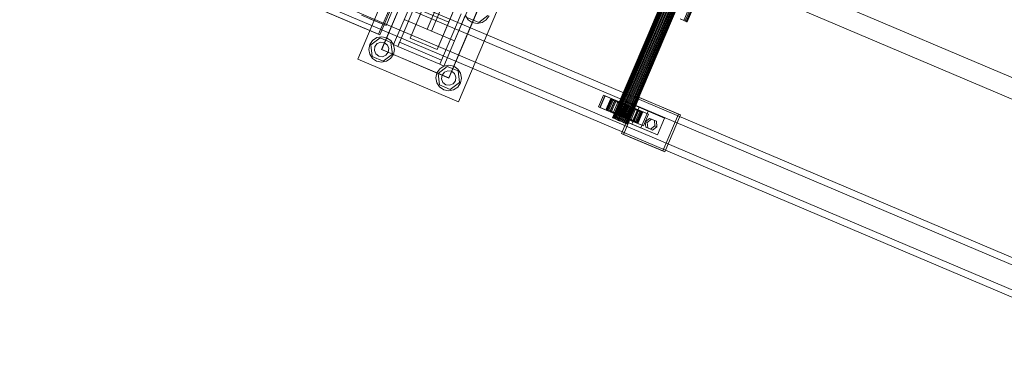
# Model space of a CAD drawing. Header units: millimetres. Extents: x -4738 to 65662, y -68080 to 6847.
# Tile 571 of 656: x 22873 to 23953, y -21146 to -20781. Entities that reach past the tile are written whole.
import ezdxf

# ---------------------------------------------------------------- set-up
doc = ezdxf.new("R2010")
doc.units = ezdxf.units.MM
doc.layers.add('superior_C10', color=7, linetype='Continuous', lineweight=0)

msp = doc.modelspace()

# ---------------------------------------------------------------- linework, layer by layer
at = {"layer": 'superior_C10'}
for p, q in [((18241.459, -18440.523), (27684.903, -22449.244)), ((27685.833, -22449.639), (18242.389, -18440.917)), ((23655.991, -20000.248), (23319.946, -20791.876)), ((23324.549, -20793.83), (23660.593, -20002.202)), ((23349.862, -20804.575), (23685.907, -20012.947)), ((23866.954, -20078.938), (23523.095, -20888.976)), ((23523.248, -20889.041), (23867.107, -20079.003)), ((23867.364, -20079.112), (23523.505, -20889.15)), ((23867.814, -20079.303), (23523.955, -20889.341)), ((23868.31, -20079.514), (23524.451, -20889.551)), ((23869.025, -20079.817), (23525.166, -20889.855)), ((23869.727, -20080.115), (23525.868, -20890.153)), ((23870.659, -20080.511), (23526.8, -20890.548)), ((23871.519, -20080.876), (23527.659, -20890.913)), ((23872.604, -20081.336), (23528.745, -20891.374)), ((23873.563, -20081.743), (23529.704, -20891.781)), ((23874.727, -20082.238), (23530.868, -20892.275)), ((23875.72, -20082.659), (23531.861, -20892.697)), ((23876.884, -20083.153), (23533.025, -20893.191)), ((23877.843, -20083.561), (23533.984, -20893.598)), ((23878.929, -20084.021), (23535.069, -20894.059)), ((23879.788, -20084.386), (23535.929, -20894.424)), ((23880.72, -20084.782), (23536.861, -20894.819)), ((23881.422, -20085.08), (23537.563, -20895.117)), ((23882.137, -20085.383), (23538.278, -20895.421)), ((23882.633, -20085.594), (23538.774, -20895.631)), ((23883.083, -20085.785), (23539.224, -20895.822)), ((23883.34, -20085.894), (23539.481, -20895.931)), ((23883.493, -20085.959), (23539.634, -20895.996)), ((23844.387, -20209.337), (23601.224, -20782.162)), ((23845.788, -20209.932), (23602.625, -20782.757)), ((23847.056, -20210.47), (23603.893, -20783.296)), ((23847.782, -20210.778), (23604.618, -20783.603)), ((23848.214, -20210.962), (23605.051, -20783.787)), ((23343.367, -20784.047), (23444.962, -20544.718)), ((23402.723, -20562.329), (23301.128, -20801.658)), ((23330.584, -20814.162), (23432.179, -20574.832)), ((24006.42, -21061.555), (22924.248, -20602.175)), ((23377.381, -20597.134), (24261.434, -20972.413)), ((24262.533, -20972.879), (23378.48, -20597.601)), ((24042.546, -21085.038), (22925.312, -20610.775)), ((24043.784, -21085.563), (22926.55, -20611.3)), ((24015.647, -21065.472), (22933.475, -20606.092)), ((24042.405, -21076.83), (22960.233, -20617.451)), ((24049.786, -21079.964), (22967.615, -20620.584)), ((24032.778, -21108.051), (22915.544, -20633.787)), ((22916.781, -20634.313), (24034.015, -21108.576)), ((23990.79, -21098.375), (22908.618, -20638.995)), ((22917.845, -20642.912), (24000.017, -21102.292)), ((24026.775, -21113.65), (22944.603, -20654.271)), ((22951.985, -20657.404), (24034.156, -21116.784)), ((23243.573, -20824.638), (23290.463, -20714.178)), ((23269.798, -20814.043), (23301.058, -20740.403)), ((23269.982, -20814.121), (23301.242, -20740.481)), ((23286.843, -20749.578), (23266.524, -20797.444)), ((23268, -20798.07), (23288.319, -20750.204)), ((23282.91, -20808.745), (23306.355, -20753.515)), ((23274.641, -20787.853), (23285.582, -20762.079)), ((23310.958, -20755.469), (23287.513, -20810.699)), ((23400.922, -20761.068), (23354.032, -20871.527)), ((23266.524, -20797.444), (23208.808, -20772.943)), ((23210.284, -20773.57), (23268, -20798.07)), ((23301.128, -20801.658), (23313.911, -20771.544)), ((23313.911, -20771.544), (23343.367, -20784.047)), ((23333.537, -20830.236), (23356.982, -20775.006)), ((23374.697, -20771.663), (23343.437, -20845.302)), ((23374.882, -20771.741), (23343.622, -20845.381)), ((23247.587, -20776.368), (23274.641, -20787.853)), ((23256.989, -20780.36), (23274.641, -20787.853)), ((23294.633, -20781.13), (23349.862, -20804.575)), ((23343.367, -20784.047), (23330.584, -20814.162)), ((23361.585, -20776.96), (23338.14, -20832.19)), ((23364.712, -20781.475), (23361.717, -20776.907)), ((23376.257, -20784.367), (23364.475, -20779.366)), ((23369.227, -20784.55), (23364.712, -20781.475)), ((23374.575, -20785.662), (23369.227, -20784.55)), ((23379.942, -20784.643), (23374.575, -20785.662)), ((23386.48, -20776.664), (23376.257, -20784.367)), ((23384.51, -20781.648), (23379.942, -20784.643)), ((23387.584, -20777.133), (23384.51, -20781.648)), ((23597.225, -20780.465), (23601.224, -20782.162)), ((23602.625, -20782.757), (23599.206, -20781.306)), ((23601.224, -20782.162), (23603.893, -20783.296)), ((23604.618, -20783.603), (23602.625, -20782.757)), ((23603.893, -20783.296), (23605.051, -20783.787)), ((23605.051, -20783.787), (23604.618, -20783.603)), ((23319.946, -20791.876), (23324.549, -20793.83)), ((23256.911, -20808.572), (23259.985, -20804.057)), ((23258.015, -20809.041), (23268.238, -20801.338)), ((23259.985, -20804.057), (23264.553, -20801.062)), ((23264.553, -20801.062), (23269.92, -20800.043)), ((23264.983, -20807.653), (23268.823, -20806.102)), ((23266.524, -20797.444), (23268, -20798.07)), ((23268.238, -20801.338), (23280.02, -20806.34)), ((23268.823, -20806.102), (23272.924, -20806.679)), ((23269.92, -20800.043), (23275.268, -20801.156)), ((23272.924, -20806.679), (23276.187, -20809.228)), ((23275.268, -20801.156), (23279.783, -20804.23)), ((23279.783, -20804.23), (23282.778, -20808.798)), ((23280.02, -20806.34), (23281.58, -20819.044)), ((23287.513, -20810.699), (23289.466, -20806.096)), ((23289.466, -20806.096), (23335.491, -20825.634)), ((23330.584, -20814.162), (23301.128, -20801.658)), ((23255.798, -20813.92), (23256.911, -20808.572)), ((23256.817, -20819.287), (23255.798, -20813.92)), ((23259.575, -20821.746), (23258.015, -20809.041)), ((23261.857, -20815.017), (23262.434, -20810.917)), ((23263.409, -20818.857), (23261.857, -20815.017)), ((23262.434, -20810.917), (23264.983, -20807.653)), ((23343.437, -20845.302), (23269.798, -20814.043)), ((23343.622, -20845.381), (23269.982, -20814.121)), ((23277.162, -20817.169), (23274.612, -20820.432)), ((23276.187, -20809.228), (23277.738, -20813.068)), ((23277.738, -20813.068), (23277.162, -20817.169)), ((23283.797, -20814.165), (23282.685, -20819.513)), ((23282.778, -20808.798), (23283.797, -20814.165)), ((23287.513, -20810.699), (23282.91, -20808.745)), ((23333.537, -20830.236), (23287.513, -20810.699)), ((23354.032, -20871.527), (23243.573, -20824.638)), ((23259.812, -20823.855), (23256.817, -20819.287)), ((23271.357, -20826.747), (23259.575, -20821.746)), ((23264.327, -20826.93), (23259.812, -20823.855)), ((23266.672, -20821.407), (23263.409, -20818.857)), ((23269.675, -20828.042), (23264.327, -20826.93)), ((23270.772, -20821.983), (23266.672, -20821.407)), ((23275.042, -20827.023), (23269.675, -20828.042)), ((23274.612, -20820.432), (23270.772, -20821.983)), ((23281.58, -20819.044), (23271.357, -20826.747)), ((23279.61, -20824.028), (23275.042, -20827.023)), ((23282.685, -20819.513), (23279.61, -20824.028)), ((23335.491, -20825.634), (23333.537, -20830.236)), ((23329.438, -20845.18), (23330.55, -20839.832)), ((23330.55, -20839.832), (23333.625, -20835.317)), ((23331.655, -20840.301), (23341.878, -20832.598)), ((23338.14, -20832.19), (23333.537, -20830.236)), ((23333.625, -20835.317), (23338.193, -20832.322)), ((23336.073, -20842.176), (23338.623, -20838.913)), ((23338.193, -20832.322), (23343.56, -20831.303)), ((23338.623, -20838.913), (23342.463, -20837.362)), ((23341.878, -20832.598), (23353.66, -20837.599)), ((23342.463, -20837.362), (23346.563, -20837.939)), ((23343.56, -20831.303), (23348.908, -20832.416)), ((23346.563, -20837.939), (23349.827, -20840.488)), ((23348.908, -20832.416), (23353.423, -20835.49)), ((23353.423, -20835.49), (23356.418, -20840.058)), ((23353.66, -20837.599), (23355.22, -20850.304)), ((23330.457, -20850.547), (23329.438, -20845.18)), ((23333.452, -20855.115), (23330.457, -20850.547)), ((23333.215, -20853.006), (23331.655, -20840.301)), ((23335.497, -20846.277), (23336.073, -20842.176)), ((23337.048, -20850.117), (23335.497, -20846.277)), ((23340.311, -20852.666), (23337.048, -20850.117)), ((23355.22, -20850.304), (23344.997, -20858.007)), ((23350.801, -20848.428), (23348.252, -20851.692)), ((23349.827, -20840.488), (23351.378, -20844.328)), ((23351.378, -20844.328), (23350.801, -20848.428)), ((23356.324, -20850.773), (23353.25, -20855.288)), ((23357.437, -20845.425), (23356.324, -20850.773)), ((23356.418, -20840.058), (23357.437, -20845.425)), ((23344.997, -20858.007), (23333.215, -20853.006)), ((23337.967, -20858.189), (23333.452, -20855.115)), ((23343.315, -20859.302), (23337.967, -20858.189)), ((23344.412, -20853.243), (23340.311, -20852.666)), ((23348.682, -20858.283), (23343.315, -20859.302)), ((23348.252, -20851.692), (23344.412, -20853.243)), ((23353.25, -20855.288), (23348.682, -20858.283)), ((23507.779, -20877.042), (23513.249, -20864.155)), ((23514.725, -20864.782), (23509.255, -20877.669)), ((23509.603, -20877.816), (23515.074, -20864.93)), ((23513.249, -20864.155), (23554.732, -20881.765)), ((23513.249, -20864.155), (23514.725, -20864.782)), ((23556.209, -20882.391), (23514.725, -20864.782)), ((23515.074, -20864.93), (23525.895, -20869.523)), ((23515.074, -20864.93), (23522.824, -20868.22)), ((23520.94, -20868.506), (23516.251, -20879.552)), ((23516.575, -20879.69), (23521.264, -20868.644)), ((23521.806, -20868.874), (23517.117, -20879.92)), ((23522.824, -20868.22), (23517.354, -20881.107)), ((23522.755, -20869.277), (23518.066, -20880.323)), ((23523.803, -20869.721), (23519.114, -20880.767)), ((23525.895, -20869.523), (23520.425, -20882.41)), ((23525.312, -20870.362), (23520.623, -20881.408)), ((23530.128, -20872.407), (23520.94, -20868.506)), ((23520.94, -20868.506), (23521.806, -20868.874)), ((23521.264, -20868.644), (23520.94, -20868.506)), ((23522.755, -20869.277), (23521.264, -20868.644)), ((23521.264, -20868.644), (23530.282, -20872.472)), ((23530.539, -20872.581), (23521.806, -20868.874)), ((23521.806, -20868.874), (23523.803, -20869.721)), ((23526.794, -20870.991), (23522.105, -20882.037)), ((23530.988, -20872.772), (23522.755, -20869.277)), ((23525.312, -20870.362), (23522.755, -20869.277)), ((23533.646, -20872.813), (23522.824, -20868.22)), ((23531.484, -20872.982), (23523.803, -20869.721)), ((23523.803, -20869.721), (23526.794, -20870.991)), ((23528.761, -20871.826), (23524.072, -20882.872)), ((23532.199, -20873.286), (23525.312, -20870.362)), ((23528.761, -20871.826), (23525.312, -20870.362)), ((23533.646, -20872.813), (23525.895, -20869.523)), ((23526.265, -20888.149), (23534.08, -20869.739)), ((23532.901, -20873.584), (23526.794, -20870.991)), ((23526.794, -20870.991), (23530.576, -20872.597)), ((23533.833, -20873.979), (23528.761, -20871.826)), ((23532.867, -20873.569), (23528.761, -20871.826)), ((23533.031, -20906.23), (23550.224, -20865.728)), ((23534.08, -20869.739), (23552.116, -20877.395)), ((23534.08, -20869.739), (23562.058, -20881.615)), ((23552.438, -20866.668), (23535.245, -20907.17)), ((23550.224, -20865.728), (23595.314, -20884.869)), ((23550.224, -20865.728), (23552.438, -20866.668)), ((23597.529, -20885.809), (23552.438, -20866.668)), ((23549.262, -20894.652), (23507.779, -20877.042)), ((23509.255, -20877.669), (23507.779, -20877.042)), ((23509.255, -20877.669), (23550.738, -20895.278)), ((23520.425, -20882.41), (23509.603, -20877.816)), ((23517.354, -20881.107), (23509.603, -20877.816)), ((23517.117, -20879.92), (23516.251, -20879.552)), ((23516.251, -20879.552), (23525.439, -20883.453)), ((23516.251, -20879.552), (23516.575, -20879.69)), ((23525.593, -20883.518), (23516.575, -20879.69)), ((23516.575, -20879.69), (23518.066, -20880.323)), ((23519.114, -20880.767), (23517.117, -20879.92)), ((23517.117, -20879.92), (23525.85, -20883.627)), ((23517.354, -20881.107), (23528.175, -20885.7)), ((23518.066, -20880.323), (23526.299, -20883.818)), ((23518.066, -20880.323), (23520.623, -20881.408)), ((23522.105, -20882.037), (23519.114, -20880.767)), ((23519.114, -20880.767), (23526.795, -20884.028)), ((23520.425, -20882.41), (23528.175, -20885.7)), ((23520.623, -20881.408), (23527.51, -20884.332)), ((23520.623, -20881.408), (23524.072, -20882.872)), ((23525.887, -20883.643), (23522.105, -20882.037)), ((23522.105, -20882.037), (23528.212, -20884.63)), ((23524.072, -20882.872), (23529.144, -20885.025)), ((23524.072, -20882.872), (23528.178, -20884.615)), ((23525.439, -20883.453), (23530.128, -20872.407)), ((23530.282, -20872.472), (23525.593, -20883.518)), ((23525.85, -20883.627), (23530.539, -20872.581)), ((23530.576, -20872.597), (23525.887, -20883.643)), ((23526.299, -20883.818), (23530.988, -20872.772)), ((23526.795, -20884.028), (23531.484, -20872.982)), ((23527.51, -20884.332), (23532.199, -20873.286)), ((23528.175, -20885.7), (23533.646, -20872.813)), ((23532.867, -20873.569), (23528.178, -20884.615)), ((23528.212, -20884.63), (23532.901, -20873.584)), ((23529.144, -20885.025), (23533.833, -20873.979)), ((23530.004, -20885.39), (23534.693, -20874.344)), ((23530.539, -20872.581), (23530.128, -20872.407)), ((23530.128, -20872.407), (23530.282, -20872.472)), ((23534.892, -20874.429), (23530.203, -20885.475)), ((23530.282, -20872.472), (23530.988, -20872.772)), ((23531.484, -20872.982), (23530.539, -20872.581)), ((23534.693, -20874.344), (23530.576, -20872.597)), ((23530.576, -20872.597), (23534.892, -20874.429)), ((23530.988, -20872.772), (23532.199, -20873.286)), ((23531.089, -20885.851), (23535.778, -20874.805)), ((23532.901, -20873.584), (23531.484, -20872.982)), ((23532.048, -20886.258), (23536.737, -20875.212)), ((23532.199, -20873.286), (23533.833, -20873.979)), ((23537.35, -20875.472), (23532.661, -20886.518)), ((23535.778, -20874.805), (23532.867, -20873.569)), ((23537.35, -20875.472), (23532.867, -20873.569)), ((23534.693, -20874.344), (23532.901, -20873.584)), ((23533.213, -20886.752), (23537.901, -20875.706)), ((23533.833, -20873.979), (23535.778, -20874.805)), ((23534.205, -20887.174), (23538.894, -20876.128)), ((23536.737, -20875.212), (23534.693, -20874.344)), ((23539.446, -20876.362), (23534.757, -20887.408)), ((23536.737, -20875.212), (23534.892, -20874.429)), ((23534.892, -20874.429), (23539.446, -20876.362)), ((23535.37, -20887.668), (23540.059, -20876.622)), ((23535.778, -20874.805), (23537.901, -20875.706)), ((23536.329, -20888.075), (23541.018, -20877.029)), ((23538.894, -20876.128), (23536.737, -20875.212)), ((23541.904, -20877.405), (23537.215, -20888.451)), ((23537.901, -20875.706), (23537.35, -20875.472)), ((23541.904, -20877.405), (23537.35, -20875.472)), ((23537.414, -20888.536), (23542.103, -20877.49)), ((23537.901, -20875.706), (23540.059, -20876.622)), ((23538.274, -20888.901), (23542.963, -20877.855)), ((23538.461, -20890.067), (23543.931, -20877.18)), ((23541.018, -20877.029), (23538.894, -20876.128)), ((23538.894, -20876.128), (23539.446, -20876.362)), ((23539.205, -20889.296), (23543.894, -20878.25)), ((23543.929, -20878.265), (23539.24, -20889.311)), ((23539.446, -20876.362), (23543.929, -20878.265)), ((23539.907, -20889.594), (23544.596, -20878.548)), ((23540.059, -20876.622), (23541.904, -20877.405)), ((23540.059, -20876.622), (23542.103, -20877.49)), ((23540.622, -20889.898), (23545.311, -20878.852)), ((23542.963, -20877.855), (23541.018, -20877.029)), ((23541.018, -20877.029), (23543.929, -20878.265)), ((23541.119, -20890.108), (23545.808, -20879.063)), ((23546.219, -20879.237), (23541.53, -20890.283)), ((23541.568, -20890.299), (23546.257, -20879.253)), ((23541.825, -20890.408), (23546.514, -20879.362)), ((23546.219, -20879.237), (23541.904, -20877.405)), ((23541.978, -20890.473), (23546.667, -20879.427)), ((23542.103, -20877.49), (23546.219, -20879.237)), ((23542.103, -20877.49), (23543.894, -20878.25)), ((23544.596, -20878.548), (23542.963, -20877.855)), ((23542.963, -20877.855), (23548.034, -20880.008)), ((23548.034, -20880.008), (23543.345, -20891.054)), ((23543.894, -20878.25), (23550.002, -20880.843)), ((23543.894, -20878.25), (23545.311, -20878.852)), ((23543.929, -20878.265), (23548.034, -20880.008)), ((23543.931, -20877.18), (23554.753, -20881.773)), ((23543.931, -20877.18), (23551.682, -20880.47)), ((23552.116, -20877.395), (23544.301, -20895.805)), ((23545.808, -20879.063), (23544.596, -20878.548)), ((23544.596, -20878.548), (23551.484, -20881.472)), ((23545.311, -20878.852), (23552.993, -20882.113)), ((23545.311, -20878.852), (23546.257, -20879.253)), ((23550.002, -20880.843), (23545.313, -20891.889)), ((23546.514, -20879.362), (23545.808, -20879.063)), ((23545.808, -20879.063), (23554.041, -20882.557)), ((23551.682, -20880.47), (23546.212, -20893.357)), ((23550.002, -20880.843), (23546.219, -20879.237)), ((23546.257, -20879.253), (23554.99, -20882.96)), ((23546.257, -20879.253), (23546.667, -20879.427)), ((23546.667, -20879.427), (23546.514, -20879.362)), ((23546.514, -20879.362), (23555.532, -20883.191)), ((23546.667, -20879.427), (23555.856, -20883.328)), ((23551.484, -20881.472), (23546.795, -20892.518)), ((23548.034, -20880.008), (23551.484, -20881.472)), ((23552.993, -20882.113), (23548.304, -20893.159)), ((23554.732, -20881.765), (23549.262, -20894.652)), ((23554.753, -20881.773), (23549.283, -20894.66)), ((23554.041, -20882.557), (23549.352, -20893.603)), ((23552.993, -20882.113), (23550.002, -20880.843)), ((23554.99, -20882.96), (23550.301, -20894.006)), ((23550.738, -20895.278), (23556.209, -20882.391)), ((23551.484, -20881.472), (23554.041, -20882.557)), ((23562.504, -20885.064), (23551.682, -20880.47)), ((23580.094, -20889.271), (23552.116, -20877.395)), ((23554.99, -20882.96), (23552.993, -20882.113)), ((23554.041, -20882.557), (23555.532, -20883.191)), ((23562.058, -20881.615), (23554.243, -20900.025)), ((23556.209, -20882.391), (23554.732, -20881.765)), ((23562.504, -20885.064), (23554.753, -20881.773)), ((23555.856, -20883.328), (23554.99, -20882.96)), ((23580.094, -20889.271), (23562.058, -20881.615)), ((23523.505, -20889.15), (23523.095, -20888.976)), ((23523.095, -20888.976), (23523.248, -20889.041)), ((23523.248, -20889.041), (23523.955, -20889.341)), ((23524.451, -20889.551), (23523.505, -20889.15)), ((23523.955, -20889.341), (23525.166, -20889.855)), ((23525.868, -20890.153), (23524.451, -20889.551)), ((23525.166, -20889.855), (23526.8, -20890.548)), ((23525.439, -20883.453), (23525.85, -20883.627)), ((23525.593, -20883.518), (23525.439, -20883.453)), ((23526.299, -20883.818), (23525.593, -20883.518)), ((23525.85, -20883.627), (23526.795, -20884.028)), ((23527.659, -20890.913), (23525.868, -20890.153)), ((23530.203, -20885.475), (23525.887, -20883.643)), ((23525.887, -20883.643), (23530.004, -20885.39)), ((23544.301, -20895.805), (23526.265, -20888.149)), ((23554.243, -20900.025), (23526.265, -20888.149)), ((23527.51, -20884.332), (23526.299, -20883.818)), ((23526.795, -20884.028), (23528.212, -20884.63)), ((23526.8, -20890.548), (23528.745, -20891.374)), ((23529.144, -20885.025), (23527.51, -20884.332)), ((23529.704, -20891.781), (23527.659, -20890.913)), ((23528.178, -20884.615), (23531.089, -20885.851)), ((23528.178, -20884.615), (23532.661, -20886.518)), ((23528.212, -20884.63), (23530.004, -20885.39)), ((23528.745, -20891.374), (23530.868, -20892.275)), ((23531.089, -20885.851), (23529.144, -20885.025)), ((23531.861, -20892.697), (23529.704, -20891.781)), ((23530.004, -20885.39), (23532.048, -20886.258)), ((23534.757, -20887.408), (23530.203, -20885.475)), ((23530.203, -20885.475), (23532.048, -20886.258)), ((23530.868, -20892.275), (23533.025, -20893.191)), ((23533.213, -20886.752), (23531.089, -20885.851)), ((23533.984, -20893.598), (23531.861, -20892.697)), ((23532.048, -20886.258), (23534.205, -20887.174)), ((23532.661, -20886.518), (23533.213, -20886.752)), ((23532.661, -20886.518), (23537.215, -20888.451)), ((23533.025, -20893.191), (23535.069, -20894.059)), ((23535.37, -20887.668), (23533.213, -20886.752)), ((23535.929, -20894.424), (23533.984, -20893.598)), ((23534.757, -20887.408), (23534.205, -20887.174)), ((23534.205, -20887.174), (23536.329, -20888.075)), ((23539.24, -20889.311), (23534.757, -20887.408)), ((23537.215, -20888.451), (23535.37, -20887.668)), ((23537.414, -20888.536), (23535.37, -20887.668)), ((23539.24, -20889.311), (23536.329, -20888.075)), ((23536.329, -20888.075), (23538.274, -20888.901)), ((23537.215, -20888.451), (23541.53, -20890.283)), ((23541.53, -20890.283), (23537.414, -20888.536)), ((23539.205, -20889.296), (23537.414, -20888.536)), ((23543.345, -20891.054), (23538.274, -20888.901)), ((23538.274, -20888.901), (23539.907, -20889.594)), ((23549.283, -20894.66), (23538.461, -20890.067)), ((23546.212, -20893.357), (23538.461, -20890.067)), ((23545.313, -20891.889), (23539.205, -20889.296)), ((23540.622, -20889.898), (23539.205, -20889.296)), ((23543.345, -20891.054), (23539.24, -20889.311)), ((23546.795, -20892.518), (23539.907, -20889.594)), ((23539.907, -20889.594), (23541.119, -20890.108)), ((23548.304, -20893.159), (23540.622, -20889.898)), ((23541.568, -20890.299), (23540.622, -20889.898)), ((23549.352, -20893.603), (23541.119, -20890.108)), ((23541.119, -20890.108), (23541.825, -20890.408)), ((23541.53, -20890.283), (23545.313, -20891.889)), ((23550.301, -20894.006), (23541.568, -20890.299)), ((23541.978, -20890.473), (23541.568, -20890.299)), ((23550.843, -20894.237), (23541.825, -20890.408)), ((23541.825, -20890.408), (23541.978, -20890.473)), ((23551.167, -20894.374), (23541.978, -20890.473)), ((23546.795, -20892.518), (23543.345, -20891.054)), ((23545.313, -20891.889), (23548.304, -20893.159)), ((23546.212, -20893.357), (23557.033, -20897.951)), ((23549.352, -20893.603), (23546.795, -20892.518)), ((23548.304, -20893.159), (23550.301, -20894.006)), ((23550.843, -20894.237), (23549.352, -20893.603)), ((23555.532, -20883.191), (23550.843, -20894.237)), ((23555.856, -20883.328), (23551.167, -20894.374)), ((23555.532, -20883.191), (23555.856, -20883.328)), ((23557.033, -20897.951), (23562.504, -20885.064)), ((23563.497, -20889.618), (23558.762, -20893.252)), ((23558.762, -20893.252), (23559.437, -20899.184)), ((23558.762, -20893.252), (23560.976, -20894.192)), ((23560.976, -20894.192), (23565.712, -20890.558)), ((23568.908, -20891.915), (23563.497, -20889.618)), ((23563.497, -20889.618), (23565.712, -20890.558)), ((23565.712, -20890.558), (23571.123, -20892.855)), ((23569.583, -20897.846), (23568.908, -20891.915)), ((23568.908, -20891.915), (23571.123, -20892.855)), ((23571.123, -20892.855), (23571.798, -20898.786)), ((23572.279, -20907.681), (23580.094, -20889.271)), ((23595.314, -20884.869), (23578.121, -20925.371)), ((23580.336, -20926.311), (23597.529, -20885.809)), ((23597.529, -20885.809), (23595.314, -20884.869)), ((23535.069, -20894.059), (23536.861, -20894.819)), ((23537.563, -20895.117), (23535.929, -20894.424)), ((23536.861, -20894.819), (23538.278, -20895.421)), ((23538.774, -20895.631), (23537.563, -20895.117)), ((23538.278, -20895.421), (23539.224, -20895.822)), ((23539.481, -20895.931), (23538.774, -20895.631)), ((23539.224, -20895.822), (23539.634, -20895.996)), ((23539.634, -20895.996), (23539.481, -20895.931)), ((23544.301, -20895.805), (23572.279, -20907.681)), ((23549.262, -20894.652), (23550.738, -20895.278)), ((23549.283, -20894.66), (23557.033, -20897.951)), ((23550.301, -20894.006), (23551.167, -20894.374)), ((23551.167, -20894.374), (23550.843, -20894.237)), ((23554.243, -20900.025), (23572.279, -20907.681)), ((23559.437, -20899.184), (23564.848, -20901.481)), ((23559.437, -20899.184), (23561.651, -20900.124)), ((23561.651, -20900.124), (23560.976, -20894.192)), ((23567.062, -20902.421), (23561.651, -20900.124)), ((23564.848, -20901.481), (23569.583, -20897.846)), ((23564.848, -20901.481), (23567.062, -20902.421)), ((23571.798, -20898.786), (23567.062, -20902.421)), ((23571.798, -20898.786), (23569.583, -20897.846)), ((23578.121, -20925.371), (23533.031, -20906.23)), ((23535.245, -20907.17), (23533.031, -20906.23)), ((23535.245, -20907.17), (23580.336, -20926.311)), ((23578.121, -20925.371), (23580.336, -20926.311))]:
    msp.add_line(p, q, dxfattribs=at)

doc.saveas('drawing.dxf')
